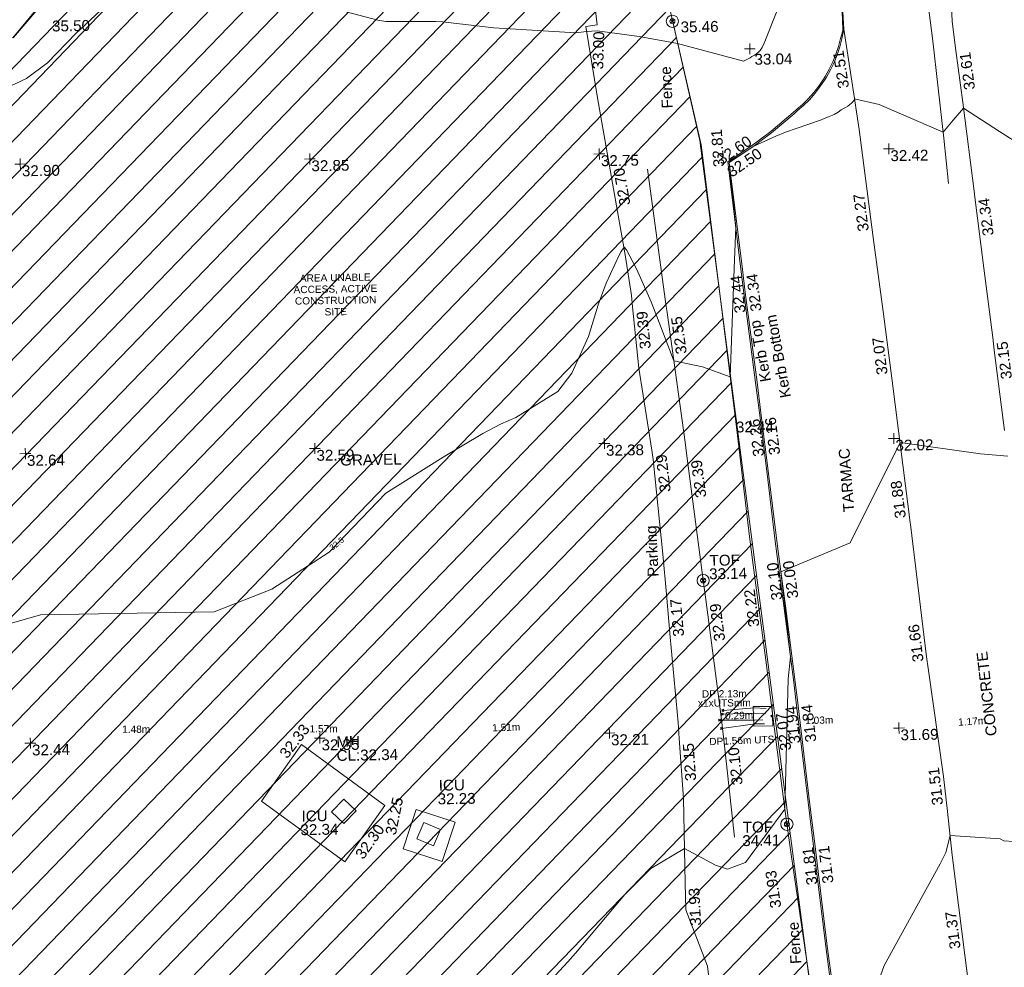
# Model space of a CAD drawing. Header units: millimetres. Extents: x -287732 to 520720, y -103372 to 287754.
# Tile 314 of 380: x 184944 to 218949, y 150097 to 182816. Entities that reach past the tile are written whole.
import ezdxf

# ---------------------------------------------------------------- set-up
doc = ezdxf.new("R2010")
doc.units = ezdxf.units.MM
for name, pattern in [('IMPORT-HIDDEN2 _3_', [4762.5, 3175, -1587.5]), ('IMPORT-UG_ELEC_LV_QLB2 _2_', [2700, 1500, -300.0000000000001, 0, -250, 150, -300.0000000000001, 0, -200]), ('IMPORT-UG_ELEC_STREET LIGHTING_QLB2 _2_', [2700, 1500, -300.0000000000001, 0, -250, 150, -300.0000000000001, 0, -200]), ('IMPORT-UG_UNIDENTIFIED_QLB2 _2_', [2500, 1500, -300.0000000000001, 0, -50, 150, -300.0000000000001, 0, -200])]:
    doc.linetypes.add(name, pattern=pattern)
for name, color, linetype, lineweight, true_color in [('00__TOPO__TOP_OF_FENCE_SYMBOL', 7, 'Continuous', 9, 0x666666), ('00_TOPO_FENCE', 7, 'Continuous', 9, 0x3f7f4f), ('00_TOPO_KERB_BOTTOM', 1, 'Continuous', 9, 0xff0000), ('00_TOPO_KERB_TOP', 7, 'Continuous', 9, 0xa500a5), ('00_TOPO_LEVEL_SPOT', 7, 'Continuous', 9, 0x666666), ('00_TOPO_ROAD_MARKING_WHITE_CONTINUOUS', 7, 'Continuous', 9, 0x999999), ('00_TOPO_SERV_MH', 7, 'Continuous', 9, 0x666666), ('00_TOPO_TOP_OF_FENCE', 7, 'Continuous', 9, 0x666666), ('00_UAV_CONCRETE', 9, 'Continuous', 9, 0x808080), ('00_UAV_FENCE', 7, 'Continuous', 9, 0x264c2f), ('00_UAV_KERB_BOTTOM', 1, 'Continuous', 9, 0xff0000), ('00_UAV_KERB_TOP', 7, 'Continuous', 9, 0xa500a5), ('00_UAV_LEVEL_SPOT', 7, 'Continuous', 9, 0x666666), ('00_UAV_PARKING', 4, 'Continuous', 9, 0x00ffff), ('00_UAV_SERV_IC', 5, 'Continuous', 9, 0x0000ff), ('00_UAV_TOP_OF_FENCE', 6, 'Continuous', 9, 0xff00ff), ('01_DTM_CONTOUR_MJR', 7, 'Continuous', 9, 0x7f3f00), ('01_DTM_CONTOUR_MJR_LABELS', 7, 'Continuous', 9, 0x7f3f00), ('01_DTM_CONTOUR_MNR', 7, 'Continuous', 9, 0xa5a552), ('12333-PUM-2D-U-0001-C01 - Rev2_REVIT IMPORT_dwg', 7, 'Continuous', 9, 0x767676), ('PUM-CHAMBER EXTENTS', 6, 'IMPORT-HIDDEN2 _3_', 9, 0xff00ff), ('PUM-ELECTRIC-LV-QLB2', 1, 'IMPORT-UG_ELEC_LV_QLB2 _2_', 9, 0xff0000), ('PUM-ELECTRIC-MH', 1, 'Continuous', 9, 0xff0000), ('PUM-UNABLE TO SURVEY', 190, 'Continuous', 9, 0x7f00ff), ('PUM-UNIDENTIFIED UTILITIES-NOTES', 7, 'Continuous', 9, 0x52a500), ('PUM-UNIDENTIFIED UTILITIES-QLB2', 7, 'IMPORT-UG_UNIDENTIFIED_QLB2 _2_', 9, 0x52a500)]:
    doc.layers.add(name, color=color, linetype=linetype, lineweight=lineweight, true_color=true_color)
for name, color, linetype, lineweight in [('00_UAV_SURFACE', 7, 'Continuous', 9), ('00_UAV_SURVEY_TEXT', 7, 'Continuous', 9), ('GEN-TEXT', 7, 'Continuous', 9)]:
    doc.layers.add(name, color=color, linetype=linetype, lineweight=lineweight)
doc.styles.add('Arial_1', font='arial.ttf', dxfattribs={"height": 250})
doc.styles.add('Swis721 Lt BT_1', font='swissl.ttf', dxfattribs={"height": 200})
doc.styles.add('Swis721 Lt BT_2', font='swissl.ttf', dxfattribs={"height": 375})

# ---------------------------------------------------------------- blocks, each defined once
blk = doc.blocks.new('12333-PUM-2D-U-0001-C01 - Rev2_REVIT IMPORT_dwg_MM-2077200-Site Location Plan Proposed')
at = {"layer": '00_TOPO_LEVEL_SPOT', "color": 254, "true_color": 0xcccccc, "flags": 128}
for points in [[(0, -500.0000000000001), (0, 0), (-500.0000000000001, 0)], [(500.0000000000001, 0), (0, 0), (0, 500.0000000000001)]]:
    blk.add_lwpolyline(points, dxfattribs=at)
blk = doc.blocks.new('12333-PUM-2D-U-0001-C01 - Rev2_REVIT IMPORT_dwg_MSL_Node_LineworkTOF-2077248-Site Location Plan Proposed')
at = {"layer": '00__TOPO__TOP_OF_FENCE_SYMBOL', "color": 254, "true_color": 0xcccccc, "flags": 128}
for points in [[(165.3591892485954, 165.3591892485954), (0, 0), (-165.3591892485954, 165.3591892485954)], [(165.3591892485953, -165.3591892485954), (0, 0), (-165.3591892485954, -165.3591892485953)]]:
    blk.add_lwpolyline(points, dxfattribs=at)
at = {"layer": '00__TOPO__TOP_OF_FENCE_SYMBOL', "color": 254, "true_color": 0xcccccc}
for radius in [562.5594001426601, 233.853208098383]:
    blk.add_circle((0, 0), radius, dxfattribs=at)
blk = doc.blocks.new('12333-PUM-2D-U-0001-C01 - Rev2_REVIT IMPORT_dwg_UAV-2077255-Site Location Plan Proposed')
at = {"layer": '00_UAV_LEVEL_SPOT', "color": 254, "true_color": 0xcccccc, "flags": 128}
for points in [[(0, -500.0000000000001), (0, 0), (-500.0000000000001, 0)], [(500.0000000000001, 0), (0, 0), (0, 500.0000000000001)]]:
    blk.add_lwpolyline(points, dxfattribs=at)
blk = doc.blocks.new('12333-PUM-2D-U-0001-C01 - Rev2_REVIT IMPORT_dwg_MSL_Node_LineworkTOF-2077201-Site Location Plan Proposed')
at = {"layer": '00__TOPO__TOP_OF_FENCE_SYMBOL', "color": 254, "true_color": 0xcccccc, "flags": 128}
for points in [[(165.3591892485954, 165.3591892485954), (0, 0), (-165.3591892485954, 165.3591892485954)], [(165.3591892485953, -165.3591892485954), (0, 0), (-165.3591892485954, -165.3591892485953)]]:
    blk.add_lwpolyline(points, dxfattribs=at)
at = {"layer": '00__TOPO__TOP_OF_FENCE_SYMBOL', "color": 254, "true_color": 0xcccccc}
for radius in [562.5594001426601, 233.853208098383]:
    blk.add_circle((0, 0), radius, dxfattribs=at)
blk = doc.blocks.new('12333-PUM-2D-U-0001-C01 - Rev2_REVIT IMPORT_dwg_MGS62954_T2_Galway_ITM_3d_Rev1-2077680-Site Location Plan Proposed')
at = {"layer": '00_TOPO_FENCE', "color": 254, "true_color": 0xcccccc, "flags": 128}
blk.add_lwpolyline([(534089819.8181641, 725734364.0279521), (534091587.8681737, 725736440.7020699), (534092625.7930987, 725737541.3462248), (534097629.2555963, 725737998.4735422), (534105021.721773, 725738801.3791058), (534107412.8342192, 725739013.897784), (534109747.2000771, 725739215.477581), (534111269.5559804, 725739309.8737594), (534111565.4135019, 725739349.1290561), (534112422.2685639, 725735423.3515906), (534113518.8731127, 725730255.5723001), (534114553.873535, 725720679.9188492)], dxfattribs=at)
at = {"layer": '00_TOPO_KERB_BOTTOM', "color": 254, "true_color": 0xcccccc, "flags": 128}
blk.add_lwpolyline([(534118493.1630007, 725734760.5412717), (534118516.1087184, 725734160.2639198)], dxfattribs=at)
at = {"layer": '00_TOPO_KERB_TOP', "color": 254, "true_color": 0xcccccc, "flags": 128}
blk.add_lwpolyline([(534118468.7369557, 725734752.9945552), (534118490.2497755, 725734150.1922061)], dxfattribs=at)
at = {"layer": '00_TOPO_ROAD_MARKING_WHITE_CONTINUOUS', "color": 254, "true_color": 0xcccccc, "flags": 128}
blk.add_lwpolyline([(534120818.2364791, 725740185.495295), (534121050.0000001, 725738330.0000001), (534121310.0000002, 725736200.0000001), (534121580.0000001, 725733800.0000001), (534121907.6145089, 725730336.2787648), (534122040.0000001, 725728770)], dxfattribs=at)
at = {"layer": '00_UAV_CONCRETE', "color": 254, "true_color": 0xcccccc, "flags": 128}
for points in [[(534100785.5775, 725705712.219), (534097941.5775001, 725707861.2190001), (534098793.4515658, 725709016.4345698), (534099362.5775001, 725709788.219), (534102204.5775, 725707636.219), (534101922.0336108, 725707253.122141)], [(534103276.7900001, 725707480.6395), (534104614.7900002, 725707015.6395001), (534104145.8553028, 725705666.3177261), (534102807.8553028, 725706131.3177263), (534103050.2516866, 725706828.7937725)]]:
    blk.add_lwpolyline(points, close=True, dxfattribs=at)
at = {"layer": '00_UAV_FENCE', "color": 254, "true_color": 0xcccccc, "flags": 128}
for points in [[(534111651.7365, 725729445.5035001), (534112218.7365, 725724688.5035001), (534112243.6368831, 725724484.7454872), (534112792.7365001, 725719991.5035001), (534112845.3735152, 725719523.6515952), (534113329.7365001, 725715218.5035), (534113405.8674285, 725714556.4588522), (534113872.7365, 725710496.5035002), (534113955.4240898, 725709591.0743918), (534114252.7365, 725706335.5035001)], [(534114553.873535, 725720679.9188492), (534114952.7900001, 725716698.6395001), (534115066.0952614, 725715711.0433478), (534115463.7900001, 725712244.6395), (534115627.3845999, 725710744.8716956), (534116006.7900002, 725707266.6395), (534116198.1602979, 725705780.1131842), (534116835.937072, 725700825.9903733), (534116960.311, 725699859.8785), (534115953.3150575, 725695962.9479376), (534115769.311, 725695250.8785001), (534114630.6823692, 725691142.6329396), (534114529.3110002, 725690776.8785), (534113464.311, 725686864.8784999), (534112917.2098656, 725686724.0475677), (534111137.3110002, 725686265.8785001), (534108066.5445354, 725685517.0495839), (534107352.311, 725685342.8784999), (534103927.8740001, 725684823.1450002)]]:
    blk.add_lwpolyline(points, dxfattribs=at)
at = {"layer": '00_UAV_KERB_BOTTOM', "color": 254, "true_color": 0xcccccc, "flags": 128}
blk.add_lwpolyline([(534118516.1087185, 725734160.2639198), (534118505.795195, 725734102.033939), (534118445.3187994, 725733822.7038916), (534118367.4224615, 725733547.7223825), (534118272.4136021, 725733278.1746383), (534118160.6671783, 725733015.1244402), (534118032.6242019, 725732759.609928), (534117888.7900001, 725732512.6395), (534117824.5953402, 725732412.8885181), (534117659.4008185, 725732179.6645061), (534117479.8880134, 725731957.2733582), (534117286.7653801, 725731746.5927507), (534117080.7950854, 725731548.4541439), (534116862.79, 725731363.6395001), (534116754.9166479, 725731269.6397105), (534115963.7900001, 725730628.6395001), (534115546.7868001, 725730327.2833487), (534115339.6923731, 725730177.622196), (534114482.79, 725729627.6395001), (534114872.8150011, 725725924.8705026), (534114956.79, 725725127.6395001), (534115308.7900001, 725722020.6395001), (534115424.3869505, 725720958.7605377), (534115652.79, 725718860.6395001), (534115881.7900001, 725716627.6395), (534115956.3361164, 725715989.7650399), (534116154.7900001, 725714291.6395001), (534116446.79, 725711647.6395), (534116510.577645, 725711023.6854421), (534116870.6255, 725707501.7915002), (534117022.4541663, 725706051.7261329), (534117393.6255001, 725702506.7915003), (534117557.3537491, 725701082.9404781)], dxfattribs=at)
at = {"layer": '00_UAV_KERB_TOP', "color": 254, "true_color": 0xcccccc, "flags": 128}
blk.add_lwpolyline([(534118490.2497756, 725734150.1922061), (534118478.7697187, 725734105.7107775), (534118396.7835035, 725733834.8197523), (534118319.7437, 725733562.8618917), (534118225.7795416, 725733296.2780473), (534118115.2618619, 725733036.1203033), (534117988.6268235, 725732783.4153839), (534117846.1427978, 725732538.7632746), (534117783.1511751, 725732440.8816717), (534117619.5073392, 725732209.8469403), (534117441.9684255, 725731989.9011667), (534117250.969335, 725731781.5371662), (534117047.2638535, 725731585.5772569), (534116830.1981184, 725731401.5589505), (534116722.7439514, 725731307.9244351), (534115933.3853028, 725730668.3567234), (534115480.1381336, 725730340.8081037), (534115311.5241086, 725730218.9556246), (534114429.8353044, 725729653.064339), (534114821.751736, 725725932.338722), (534114907.0856887, 725725122.2062602), (534115259.0955036, 725722015.1196281), (534115373.2793745, 725720966.221279), (534115603.0667809, 725718855.3834748), (534115832.0869425, 725716622.1868771), (534115905.1250635, 725715997.2159951), (534116105.1095713, 725714285.9932487), (534116397.0698851, 725711642.3525984), (534116459.5532787, 725711031.1563851), (534116820.8909728, 725707496.6455753), (534116971.3994307, 725706059.189079), (534117343.9238005, 725702501.3320494), (534117506.1676008, 725701090.3904282)], dxfattribs=at)
at = {"layer": '00_UAV_PARKING', "color": 254, "true_color": 0xcccccc, "flags": 128}
blk.add_lwpolyline([(534109533.268171, 725739197.0038913), (534110003.7900001, 725734455.6395), (534109773.3503631, 725734429.7738265), (534109611.79, 725734411.6395001), (534109976.79, 725731933.6395001), (534110337.1366907, 725729638.3402764), (534110471.79, 725728780.6395003), (534110837.7900001, 725726501.6395), (534111025.79, 725725089.6395001), (534111057.9836686, 725724702.3912579), (534111234.7900001, 725722575.6395), (534111633.4132858, 725719738.5908912), (534111678.7900001, 725719415.6395001), (534111954.79, 725716146.6395001), (534112052.4996197, 725714758.3889631), (534112156.79, 725713276.6395), (534112377.3110002, 725710328.8784999), (534112406.9956815, 725709771.6546237), (534112517.311, 725707700.8784999), (534112524.9048785, 725704779.5134872), (534112527.3110001, 725703853.8785), (534113243.3110001, 725701888.8785), (534113443.8404932, 725699919.1425767)], dxfattribs=at)
at = {"layer": '00_UAV_SERV_IC', "color": 254, "true_color": 0xcccccc, "flags": 128}
for points in [[(534100359.5775, 725707449.219), (534100792.5775002, 725707883.219), (534101209.8342523, 725707466.9236689), (534100776.8342522, 725707032.9236689)], [(534103540.5775, 725707023.2190001), (534104108.5775002, 725706769.219), (534103860.1075505, 725706213.5854119), (534103292.1075504, 725706467.5854118)]]:
    blk.add_lwpolyline(points, close=True, dxfattribs=at)
at = {"layer": '00_UAV_SURFACE', "color": 254, "true_color": 0xcccccc, "flags": 128}
for points in [[(534122203.7615, 725736421.5965), (534122260.7365001, 725734359.5035002), (534122375.5676525, 725733358.2187804), (534122581.7365001, 725731560.5035002), (534122926.7627928, 725728395.7795728), (534122929.7365001, 725728368.5035), (534123209.7365001, 725725826.5035), (534123474.3655457, 725723429.6238053), (534123522.7365001, 725722991.5035), (534123826.7365001, 725720205.5035001)], [(534123508.6530002, 725689478.774), (534123213.2305275, 725692180.4923568), (534123212.6530002, 725692185.774), (534122723.6530001, 725696545.774), (534122662.1339337, 725697149.3761891), (534122293.6530002, 725700764.7740002), (534122145.3082206, 725702120.3599124), (534121766.6255001, 725705580.7915002), (534121624.1465514, 725707090.9574785), (534121509.6255002, 725708304.7915002), (534121043.185101, 725712054.1049786), (534120995.7365, 725712435.5035002), (534120517.3910529, 725717021.7021168), (534120510.7365002, 725717085.5035002), (534120154.7365, 725720356.5035001), (534119973.317086, 725721988.0633637), (534119706.7365001, 725724385.5035001), (534119411.7552998, 725726952.6371888), (534119299.7365, 725727927.5035001), (534118987.7365, 725730690.5035001), (534118821.7846175, 725731911.409681), (534118516.1087185, 725734160.2639198)]]:
    blk.add_lwpolyline(points, dxfattribs=at)
at = {"layer": '01_DTM_CONTOUR_MJR', "color": 254, "true_color": 0xcccccc, "flags": 128}
blk.add_lwpolyline([(534126439.4191088, 725728812.4628662), (534123837.8110352, 725730534.1489221), (534122600.0000001, 725731360), (534122245, 725730950.0000002), (534121890.0000001, 725730540.0000001), (534119698.2026289, 725731540.3900293), (534118850, 725731750.0000001), (534118843.3638445, 725731731.7276889), (534118817.4030919, 725731690.4228197), (534118782.8613258, 725731645.5106581), (534118737.3662755, 725731598.779648), (534118683.5117719, 725731550.3826169), (534118615.7764291, 725731496.9195752), (534118531.0481151, 725731449.3567554), (534118483.9912547, 725731433.8761046), (534118379.1494253, 725731374.3363582), (534118271.1724976, 725731294.5767735), (534118139.5532585, 725731220.2785563), (534117959.7713874, 725731153.8725691), (534117762.2382672, 725731076.1973528), (534117656.3073454, 725731035.3311337), (534116441.3797591, 725730639.5322727), (534116108.4645928, 725730509.9837126), (534115340, 725730180.0000002), (534114517.7272727, 725729656.8181821), (534114477.5000001, 725729631), (534114670.0000001, 725727390), (534114601.4598725, 725726260.9325581), (534114380.0000001, 725722230.0000001), (534113439.9043113, 725722590.5080312), (534112450.0000001, 725722810.0000002), (534111961.9529064, 725724140.0208408), (534111704.4689777, 725724863.2877386), (534111214.7875038, 725726008.4308828), (534110886.7993104, 725726670.4419329), (534110800.0000001, 725726770.0000001), (534110691.6396796, 725726618.195774), (534110620.0828285, 725726492.6998451), (534110161.3360475, 725725534.355022), (534109871.4759758, 725724791.4572709), (534109511.7809883, 725723709.1153506), (534108915.4486088, 725722447.7399205), (534108430.0000002, 725721823.9158812), (534106957.3109245, 725720947.3109245), (534106430.0000002, 725720729.82906), (534105804.6312686, 725720420), (534104430.0000002, 725719620.6006007), (534102430.0000002, 725718420.0000001), (534100701.1865363, 725716691.1865362), (534100430.0000002, 725716420.0000001), (534098430.0000002, 725715170.0000001), (534096430.0000002, 725714420.0000001), (534094430.0000002, 725714420.0000001), (534092430.0000002, 725714420.0000001), (534090430.0000002, 725714420.0000001), (534086862.2316428, 725713478.0149349)], dxfattribs=at)
at = {"layer": '01_DTM_CONTOUR_MNR', "color": 254, "true_color": 0xcccccc, "flags": 128}
for points in [[(534116739.7612914, 725736087.0026387), (534115763.1019169, 725733729.6427788), (534115692.0256495, 725733579.900458), (534115665.6557224, 725733542.6513447), (534115643.6791494, 725733508.9956244), (534115615.4997459, 725733477.849695), (534115589.7238866, 725733448.208735), (534115563.8571194, 725733422.680649), (534115523.8519439, 725733391.3037777), (534115500.9234436, 725733368.7012213), (534115475.0228182, 725733349.8290656), (534115448.5866247, 725733334.5564703), (534115422.3675213, 725733318.6837606), (534115322.7400844, 725733271.2476983), (534115264.6524993, 725733231.0740522), (534115037.0587474, 725733119.7429262), (534112770.0000001, 725733760), (534111451.4363952, 725734034.6364833), (534109998.3135867, 725734246.6687058), (534109630, 725734240), (534109259.0550565, 725734190.3835102), (534106430.0000002, 725734420.0000001), (534104666.1111112, 725734656.111111), (534104430.0000002, 725734670.0000001), (534102713.6538462, 725734703.653846), (534102430.0000002, 725734753.3333334), (534101129.164223, 725735119.1642232)], [(534093036.4948574, 725735411.1550663), (534091999.8021109, 725734478.804184), (534091004.5335422, 725733479.5421181), (534090265.0323723, 725732944.6511443), (534089145.1956927, 725732447.2453448)], [(534123930.0000002, 725719320.0000002), (534122983.8549167, 725719414.8275121), (534120210.0000001, 725719860), (534118430.0000002, 725716420.0000001), (534116020.0000001, 725715460.0000002), (534116136.7142857, 725714290.0000001), (534116300.0000001, 725712520.0000001), (534116202.8925426, 725711765.8132707), (534116010.0000001, 725707270), (534114620.3505227, 725705454.4386027), (534113997.0161486, 725705225.3681791), (534113579.8956703, 725705369.9071039), (534112520.0000001, 725705970.0000002), (534111347.1262109, 725705297.6122087), (534110430.0000002, 725704420.0000001), (534108696.6309014, 725702420.0000001), (534108430.0000002, 725702123.1250001), (534106789.9033816, 725700420.0000001)], [(534123885.2040817, 725706013.5875403), (534123552.3391894, 725706045.6110804), (534123428.5485715, 725706107.72), (534121710.0000001, 725706260.0000001), (534121542.97916, 725705668.9551047), (534121346.7510352, 725705283.339196), (534119349.6060444, 725701810.1406986), (534118413.708517, 725699330.079142)]]:
    blk.add_lwpolyline(points, dxfattribs=at)
at = {"xscale": 0.375, "yscale": 0.375, "zscale": 0.375}
for name, p in [('12333-PUM-2D-U-0001-C01 - Rev2_REVIT IMPORT_dwg_MSL_Node_LineworkTOF-2077201-Site Location Plan Proposed', (534112602.8351672, 725734534.4315519)), ('12333-PUM-2D-U-0001-C01 - Rev2_REVIT IMPORT_dwg_MM-2077200-Site Location Plan Proposed', (534115263.4652312, 725733536.165195)), ('12333-PUM-2D-U-0001-C01 - Rev2_REVIT IMPORT_dwg_UAV-2077255-Site Location Plan Proposed', (534090000.0000001, 725730000.0000001)), ('12333-PUM-2D-U-0001-C01 - Rev2_REVIT IMPORT_dwg_UAV-2077255-Site Location Plan Proposed', (534100000.0000001, 725730000.0000001)), ('12333-PUM-2D-U-0001-C01 - Rev2_REVIT IMPORT_dwg_UAV-2077255-Site Location Plan Proposed', (534110000.0000001, 725730000.0000001)), ('12333-PUM-2D-U-0001-C01 - Rev2_REVIT IMPORT_dwg_UAV-2077255-Site Location Plan Proposed', (534120000, 725730000.0000001)), ('12333-PUM-2D-U-0001-C01 - Rev2_REVIT IMPORT_dwg_UAV-2077255-Site Location Plan Proposed', (534090000.0000001, 725720000)), ('12333-PUM-2D-U-0001-C01 - Rev2_REVIT IMPORT_dwg_UAV-2077255-Site Location Plan Proposed', (534100000.0000001, 725720000)), ('12333-PUM-2D-U-0001-C01 - Rev2_REVIT IMPORT_dwg_UAV-2077255-Site Location Plan Proposed', (534110000.0000001, 725720000)), ('12333-PUM-2D-U-0001-C01 - Rev2_REVIT IMPORT_dwg_UAV-2077255-Site Location Plan Proposed', (534120000, 725720000)), ('12333-PUM-2D-U-0001-C01 - Rev2_REVIT IMPORT_dwg_MSL_Node_LineworkTOF-2077248-Site Location Plan Proposed', (534113330.326139, 725715212.3463299)), ('12333-PUM-2D-U-0001-C01 - Rev2_REVIT IMPORT_dwg_UAV-2077255-Site Location Plan Proposed', (534090000.0000001, 725710000.0000001)), ('12333-PUM-2D-U-0001-C01 - Rev2_REVIT IMPORT_dwg_UAV-2077255-Site Location Plan Proposed', (534100000.0000001, 725710000.0000001)), ('12333-PUM-2D-U-0001-C01 - Rev2_REVIT IMPORT_dwg_UAV-2077255-Site Location Plan Proposed', (534110000.0000001, 725710000.0000001)), ('12333-PUM-2D-U-0001-C01 - Rev2_REVIT IMPORT_dwg_UAV-2077255-Site Location Plan Proposed', (534120000, 725710000.0000001)), ('12333-PUM-2D-U-0001-C01 - Rev2_REVIT IMPORT_dwg_MSL_Node_LineworkTOF-2077248-Site Location Plan Proposed', (534116075.0696398, 725706744.7331103))]:
    blk.add_blockref(name, p, dxfattribs=at)
at = {"layer": '00_TOPO_FENCE', "color": 251, "true_color": 0x666666, "char_height": 375, "attachment_point": 1, "line_spacing_factor": 1.005061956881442, "style": 'Swis721 Lt BT_2'}
for s, insert, width, rotation in [('Fence', (534112186.9462851, 725731524.2285558), 1681.10932225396, 91.45084478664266), ('32.81', (534113938.7849032, 725729466.7294877), 1495.902363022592, 93.09927210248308)]:
    blk.add_mtext(s, dxfattribs=dict(at, insert=insert, width=width, rotation=rotation))
at = {"layer": '00_TOPO_FENCE', "color": 251, "true_color": 0x666666, "insert": (534114553.9000002, 725720675.1296078), "char_height": 375, "width": 1495.902363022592, "attachment_point": 1, "line_spacing_factor": 1.005061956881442, "style": 'Swis721 Lt BT_2'}
blk.add_mtext('32.44', dxfattribs=at)
at = {"layer": '00_TOPO_LEVEL_SPOT', "insert": (534115416.3269377, 725733359.2039227), "char_height": 375, "width": 1495.902363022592, "attachment_point": 1, "line_spacing_factor": 1.005061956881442, "style": 'Swis721 Lt BT_2'}
blk.add_mtext('33.04', dxfattribs=at)
at = {"layer": '00_TOPO_SERV_MH', "char_height": 375, "attachment_point": 1, "line_spacing_factor": 1.005061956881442, "style": 'Swis721 Lt BT_2'}
for s, insert, width in [('MH', (534100565.0362298, 725710050.5612832), 949.779278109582), ('CL:32.34', (534100565.0362298, 725709577.468068), 2440.932744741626)]:
    blk.add_mtext(s, dxfattribs=dict(at, insert=insert, width=width))
at = {"layer": '00_TOPO_TOP_OF_FENCE', "char_height": 375, "width": 1495.902363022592, "attachment_point": 1, "line_spacing_factor": 1.005061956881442, "style": 'Swis721 Lt BT_2'}
for s, insert in [('35.50', (534091179.0856491, 725734931.314523)), ('35.46', (534112884.3030112, 725734521.1028577))]:
    blk.add_mtext(s, dxfattribs=dict(at, insert=insert))
at = {"layer": '00_UAV_CONCRETE', "color": 251, "true_color": 0x666666, "char_height": 375, "width": 1495.902363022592, "attachment_point": 1, "line_spacing_factor": 1.005061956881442, "style": 'Swis721 Lt BT_2'}
for s, insert, rotation in [('32.33', (534098564.6674145, 725709521.8157891), 51.141471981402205), ('32.25', (534102193.7879097, 725706666.3259813), 77.52899299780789), ('32.30', (534101120.3954613, 725705982.7319407), 53.59026102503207)]:
    blk.add_mtext(s, dxfattribs=dict(at, insert=insert, rotation=rotation))
at = {"layer": '00_UAV_FENCE', "color": 251, "true_color": 0x666666, "char_height": 375, "attachment_point": 1, "line_spacing_factor": 1.005061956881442, "style": 'Swis721 Lt BT_2'}
for s, insert, width, rotation in [('32.55', (534112532.8793077, 725723015.6017777), 1495.902363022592, 96.96732194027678), ('32.39', (534113120.7483515, 725718050.0373524), 1495.902363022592, 96.41923125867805), ('32.22', (534114876.2432953, 725713555.7425119), 1495.902363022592, 96.54483378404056), ('32.29', (534113684.8577337, 725713083.5248263), 1495.902363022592, 96.55983713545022), ('32.07', (534115897.988566, 725709268.3087425), 1495.902363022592, 96.22520863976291), ('32.10', (534114200.1239795, 725708108.9688125), 1495.902363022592, 95.21801711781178), ('31.93', (534115460.8580039, 725703833.0613121), 1495.902363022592, 97.33571446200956), ('Fence', (534116117.5945005, 725701906.6490359), 1681.10932225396, 93.02596185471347)]:
    blk.add_mtext(s, dxfattribs=dict(at, insert=insert, width=width, rotation=rotation))
at = {"layer": '00_UAV_KERB_BOTTOM', "color": 251, "true_color": 0x666666, "char_height": 375, "attachment_point": 1, "line_spacing_factor": 1.005061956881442, "style": 'Swis721 Lt BT_2'}
for s, insert, width, rotation in [('32.50', (534114357.5638426, 725729409.5340685), 1495.902363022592, 33.501045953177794), ('32.34', (534115140.3537155, 725724446.7169176), 1495.902363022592, 96.1020899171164), ('Kerb Bottom', (534116107.2189754, 725721438.0652263), 3414.456504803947, 99.37064065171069), ('32.16', (534115695.2874368, 725719481.1817548), 1495.902363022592, 96.21279722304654), ('32.00', (534116238.4024717, 725714514.3147509), 1495.902363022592, 96.66571716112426), ('31.84', (534116771.2782827, 725709544.3105195), 1495.902363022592, 95.83714421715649), ('31.71', (534117277.8666127, 725704658.0682693), 1495.902363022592, 95.9773577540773)]:
    blk.add_mtext(s, dxfattribs=dict(at, insert=insert, width=width, rotation=rotation))
at = {"layer": '00_UAV_KERB_TOP', "color": 251, "true_color": 0x666666, "char_height": 375, "attachment_point": 1, "line_spacing_factor": 1.005061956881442, "style": 'Swis721 Lt BT_2'}
for s, insert, width, rotation in [('32.60', (534114010.94157, 725729847.9248707), 1495.902363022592, 33.35094620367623), ('32.44', (534114586.5945514, 725724400.484604), 1495.902363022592, 96.09624230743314), ('Kerb Top', (534115429.3087129, 725722002.0279319), 2493.170605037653, 99.37064065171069), ('32.26', (534115141.7450492, 725719433.9470611), 1495.902363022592, 96.21279722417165), ('32.10', (534115685.2046653, 725714463.1003023), 1495.902363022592, 96.66571716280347), ('31.94', (534116217.4713022, 725709500.381334), 1495.902363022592, 95.83714421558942), ('31.81', (534116724.1565543, 725704612.9008381), 1495.902363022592, 95.97735776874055)]:
    blk.add_mtext(s, dxfattribs=dict(at, insert=insert, width=width, rotation=rotation))
at = {"layer": '00_UAV_LEVEL_SPOT', "char_height": 375, "width": 1495.902363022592, "attachment_point": 1, "line_spacing_factor": 1.005061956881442, "style": 'Swis721 Lt BT_2'}
for s, insert in [('32.90', (534090051.8765643, 725729949.1441547)), ('32.85', (534100051.8765643, 725729949.1441547)), ('32.75', (534110051.8765643, 725729949.1441547)), ('32.42', (534120051.8765643, 725729949.1441547)), ('32.64', (534090051.8765643, 725719949.1441548)), ('32.59', (534100051.8765643, 725719949.1441548)), ('32.38', (534110051.8765643, 725719949.1441548)), ('32.02', (534120051.8765643, 725719949.1441548)), ('32.44', (534090051.8765643, 725709949.1441547)), ('32.35', (534100051.8765643, 725709949.1441547)), ('32.21', (534110051.8765643, 725709949.1441547)), ('31.69', (534120051.8765643, 725709949.1441547))]:
    blk.add_mtext(s, dxfattribs=dict(at, insert=insert))
at = {"layer": '00_UAV_PARKING', "color": 251, "true_color": 0x666666, "char_height": 375, "attachment_point": 1, "line_spacing_factor": 1.005061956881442, "style": 'Swis721 Lt BT_2'}
for s, insert, width, rotation in [('33.00', (534109811.7495714, 725732928.094605), 1495.902363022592, 87.30767648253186), ('32.70', (534110677.7458386, 725728175.2953718), 1495.902363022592, 98.94838975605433), ('32.39', (534111290.3761524, 725723221.3902555), 1495.902363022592, 94.75232475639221), ('32.29', (534111894.4101518, 725718262.3622941), 1495.902363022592, 95.86069947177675), ('Parking', (534111418.0036226, 725715361.160073), 2037.276551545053, 91.50270749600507), ('32.17', (534112266.2432908, 725713272.529514), 1495.902363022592, 94.02602533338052), ('32.15', (534112595.1795284, 725708286.1812114), 1495.902363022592, 93.04940406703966), ('31.93', (534112674.9187684, 725703289.7013339), 1495.902363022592, 91.57938889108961)]:
    blk.add_mtext(s, dxfattribs=dict(at, insert=insert, width=width, rotation=rotation))
at = {"layer": '00_UAV_SERV_IC', "color": 251, "true_color": 0x666666, "char_height": 375, "attachment_point": 1, "line_spacing_factor": 1.005061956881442, "style": 'Swis721 Lt BT_2'}
for s, insert, width in [('ICU', (534104074.6208789, 725708486.8951404), 1021.012723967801), ('32.23', (534104029.7927284, 725708016.5161395), 1495.902363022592), ('ICU', (534099318.2609732, 725707504.6865695), 1021.012723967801), ('32.34', (534099273.4328226, 725707034.3075686), 1495.902363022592)]:
    blk.add_mtext(s, dxfattribs=dict(at, insert=insert, width=width))
at = {"layer": '00_UAV_SURFACE', "color": 251, "true_color": 0x666666, "char_height": 375, "width": 1495.902363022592, "attachment_point": 1, "line_spacing_factor": 1.005061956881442, "style": 'Swis721 Lt BT_2'}
for s, insert, rotation in [('32.51', (534118297.395759, 725732092.430922), 97.74050102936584), ('32.61', (534122645.2153115, 725731967.2051036), 96.54231617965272), ('32.27', (534118891.2308494, 725727144.4878109), 96.55292764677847), ('32.34', (534123198.9934149, 725726918.4828956), 96.28400892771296), ('32.07', (534119453.4927176, 725722181.8028547), 96.34487417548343), ('32.15', (534123745.4364108, 725721957.0189683), 96.25948412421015), ('31.88', (534119998.0757267, 725717216.8019797), 96.19485868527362), ('31.66', (534120523.2020314, 725712247.4181232), 96.39185947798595), ('31.51', (534121107.6240665, 725707293.3355583), 95.38970512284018), ('31.37', (534121625.8218316, 725702315.0038335), 96.24515419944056)]:
    blk.add_mtext(s, dxfattribs=dict(at, insert=insert, rotation=rotation))
at = {"layer": '00_UAV_SURVEY_TEXT', "color": 251, "true_color": 0x666666, "insert": (534100865.1710409, 725719771.4517734), "char_height": 375, "width": 2322.210334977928, "attachment_point": 1, "line_spacing_factor": 1.005061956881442, "style": 'Swis721 Lt BT_2'}
blk.add_mtext('GRAVEL', dxfattribs=at)
at = {"layer": '00_UAV_SURVEY_TEXT', "color": 251, "true_color": 0x666666, "char_height": 375, "attachment_point": 1, "line_spacing_factor": 1.005061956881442, "style": 'Swis721 Lt BT_2'}
for s, insert, width, rotation in [('TARMAC', (534118218.0385089, 725717472.7703694), 2450.430537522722, 93.51458941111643), ('CONCRETE', (534123009.2818042, 725709648.5293585), 3286.236302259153, 95.62185785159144)]:
    blk.add_mtext(s, dxfattribs=dict(at, insert=insert, width=width, rotation=rotation))
at = {"layer": '00_UAV_TOP_OF_FENCE', "color": 251, "true_color": 0x666666, "char_height": 375, "attachment_point": 1, "line_spacing_factor": 1.005061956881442, "style": 'Swis721 Lt BT_2'}
for s, insert, width in [('TOF', (534113562.1018216, 725716086.608099), 1163.479615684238), ('33.14', (534113539.6781798, 725715623.2313942), 1495.902363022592), ('TOF', (534114547.8881267, 725706855.0940968), 1163.479615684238), ('34.41', (534114525.464485, 725706391.7173918), 1495.902363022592)]:
    blk.add_mtext(s, dxfattribs=dict(at, insert=insert, width=width))
at = {"layer": '01_DTM_CONTOUR_MJR_LABELS', "color": 251, "true_color": 0x666666, "insert": (534100636.9133372, 725716781.272826), "char_height": 200, "width": 620.5117196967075, "attachment_point": 2, "rotation": 36.98285718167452, "line_spacing_factor": 1.005061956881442, "style": 'Swis721 Lt BT_1'}
blk.add_mtext('32.5', dxfattribs=at)
blk = doc.blocks.new('12333-PUM-2D-U-0001-C01 - Rev2_REVIT IMPORT_dwg-1620468-Site Location Plan Proposed')
at = {"layer": 'PUM-CHAMBER EXTENTS', "true_color": 0xfff4d4}
h = blk.add_hatch(dxfattribs=at)
h.set_pattern_fill('FP_14', style=0, pattern_type=2)
h.set_pattern_definition([(45, (-533641079.65, -725615854.3560001), (-618.7184335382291, 618.7184335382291), [])])
h.paths.add_polyline_path([(403919.3501528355, 57112.64382128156), (422583.3501528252, 59059.64382132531), (425379.3501529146, 57266.64382137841), (446445.3501529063, 59135.64382132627), (445962.3501528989, 65972.64382138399), (472441.3501528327, 70954.64382134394), (475862.3501529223, 83851.64382134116), (472404.350152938, 114549.6438213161), (470529.3501529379, 123488.6438213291), (451569.3501528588, 121705.6438213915), (448766.3501529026, 118521.6438213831), (443614.3501529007, 118196.6438213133), (441393.3501528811, 120608.6438213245), (437801.3501529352, 120123.6438213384), (427379.3501529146, 117955.6438213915), (414454.3501528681, 116426.6438212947), (403467.3501529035, 115261.6438213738), (398244.3501529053, 114380.6438213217), (392331.3501528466, 110751.6438213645), (389433.3501529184, 106835.6438212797), (388966.3501528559, 103227.6438213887), (391008.3501528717, 96414.64382130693), (397227.3501529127, 88458.64382130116), (396038.3501528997, 85269.64382128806), (397110.6486418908, 81772.81873260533), (398121.3501528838, 78636.6438213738), (399845.3501529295, 78913.64382137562), (400589.3501528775, 74987.64382128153), (403820.5567114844, 57642.95396067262)])
at = {"layer": 'GEN-TEXT', "color": 253, "true_color": 0xaaaaaa}
for p, q in [((472817.994813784, 94826.2884822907), (472888.7054919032, 94896.99916040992)), ((472888.7054919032, 94826.2884822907), (472817.994813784, 94896.99916040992)), ((472693.9948138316, 94490.28848228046), (472764.7054919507, 94560.99916039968)), ((472764.7054919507, 94490.28848228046), (472693.9948138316, 94560.99916039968)), ((472793.9948138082, 94696.28848228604), (472864.7054919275, 94766.99916040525)), ((472864.7054919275, 94696.28848228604), (472793.9948138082, 94766.99916040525)), ((474501.9948137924, 94600.28848226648), (474572.7054919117, 94670.99916038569)), ((474572.7054919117, 94600.28848226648), (474501.9948137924, 94670.99916038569)), ((472758.9948137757, 94205.28848224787), (472829.7054918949, 94275.99916036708)), ((472829.7054918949, 94205.28848224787), (472758.9948137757, 94275.99916036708))]:
    blk.add_line(p, q, dxfattribs=at)
at = {"layer": 'PUM-ELECTRIC-MH', "color": 21, "true_color": 0xffaaaa, "flags": 128}
blk.add_lwpolyline([(474570.350152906, 94295.64382135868), (473917.3501528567, 94301.64382129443), (473905.3501528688, 94970.64382128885), (474558.3501530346, 94964.64382135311)], close=True, dxfattribs=at)
at = {"layer": 'PUM-UNABLE TO SURVEY', "color": 7, "true_color": 0xfff4d4, "flags": 128}
blk.add_lwpolyline([(399850.5491070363, 78886.20955548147), (399845.3501529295, 78913.64382137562), (398121.3501528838, 78636.6438213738), (397043.3501529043, 81981.64382134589), (396038.3501528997, 85269.6438212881), (397227.3501529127, 88458.64382130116), (391008.3501528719, 96414.64382130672), (388966.3501528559, 103227.6438213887), (389433.3501529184, 106835.6438212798), (392331.3501528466, 110751.6438213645), (398244.3501529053, 114380.6438213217), (403467.3501529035, 115261.6438213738), (414454.3501528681, 116426.6438212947), (427379.3501529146, 117955.6438213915), (437801.3501529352, 120123.6438213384), (441393.3501528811, 120608.6438213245), (443614.3501529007, 118196.6438213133), (448766.3501529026, 118521.6438213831), (451569.3501528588, 121705.6438213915), (470529.3501529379, 123488.6438213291), (472404.350152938, 114549.6438213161), (475862.3501529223, 83851.64382134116), (472441.3501528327, 70954.64382134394)], dxfattribs=at)
at = {"layer": 'PUM-UNIDENTIFIED UTILITIES-QLB2', "color": 9, "true_color": 0xc5e1aa, "flags": 128}
for points in [[(472853.3501528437, 94861.6438213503), (473940.3501529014, 94928.64382138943), (474507.3501529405, 94892.64382130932)], [(472829.3501528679, 94731.64382134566), (473945.3501529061, 94750.64382131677), (474507.3501529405, 94693.64382128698)], [(472729.3501528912, 94525.64382134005), (473946.3501528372, 94507.64382130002), (474539.3501528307, 94511.64382137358)], [(472794.3501528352, 94240.64382130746), (473956.3501528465, 94377.64382129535), (474539.3501528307, 94371.64382135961)]]:
    blk.add_lwpolyline(points, dxfattribs=at)
blk.add_blockref('12333-PUM-2D-U-0001-C01 - Rev2_REVIT IMPORT_dwg_MGS62954_T2_Galway_ITM_3d_Rev1-2077680-Site Location Plan Proposed', (-533641079.6498471, -725615854.3561786))
at = {"layer": 'PUM-ELECTRIC-LV-QLB2', "char_height": 250, "attachment_point": 2, "line_spacing_factor": 0.9417779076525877, "style": 'Arial_1'}
for s, insert, width, rotation in [('1.48m', (452583.0234259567, 94688.10835215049), 1160.025439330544, 358.8368768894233), ('1.57m', (459054.7060855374, 94592.90015294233), 1160.025439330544, 359.4463032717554), ('1.03m', (476172.8348753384, 94588.62918033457), 1160.025439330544, 0.5620989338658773), ('1.51m', (465356.9629367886, 94531.8576251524), 1160.025439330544, 1.053872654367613), ('1.17m', (481448.7018228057, 94458.3401433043), 1160.025439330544, 2.4475809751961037), ('DP1.56m UTS', (473487.0673061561, 93938.41178427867), 2687.341255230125, 1.053872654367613)]:
    blk.add_mtext(s, dxfattribs=dict(at, insert=insert, width=width, rotation=rotation))
at = {"layer": 'PUM-UNABLE TO SURVEY', "color": 51, "true_color": 0xffff7f, "insert": (459726.7066630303, 110160.6233041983), "char_height": 250, "width": 3428.043514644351, "attachment_point": 2, "line_spacing_factor": 0.9417779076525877, "style": 'Arial_1'}
blk.add_mtext('AREA UNABLE\\PACCESS, ACTIVE\\PCONSTRUCTION\\PSITE', dxfattribs=at)
at = {"layer": 'PUM-UNIDENTIFIED UTILITIES-NOTES', "char_height": 250, "line_spacing_factor": 0.9417779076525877, "style": 'Arial_1'}
for s, insert, width, attachment_point, rotation in [(' DP 2.13m', (472039.3484548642, 95567.70150767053), 1971.125020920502, 1, 359.41035585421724), ('x1xUTSmm', (471997.6680046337, 95252.284212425), 2173.134728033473, 1, 359.41035585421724), ('0.29m', (473408.0931962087, 94799.5832075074), 1160.025439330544, 2, 0.386474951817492)]:
    blk.add_mtext(s, dxfattribs=dict(at, insert=insert, width=width, attachment_point=attachment_point, rotation=rotation))

msp = doc.modelspace()

# ---------------------------------------------------------------- block references
at = {"layer": '12333-PUM-2D-U-0001-C01 - Rev2_REVIT IMPORT_dwg', "color": 254, "linetype": 'IMPORT-UG_ELEC_STREET LIGHTING_QLB2 _2_', "true_color": 0xffd4d4, "rotation": 0.9999999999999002}
msp.add_blockref('12333-PUM-2D-U-0001-C01 - Rev2_REVIT IMPORT_dwg-1620468-Site Location Plan Proposed', (-261895.0770586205, 55869.5817132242), dxfattribs=at)

doc.saveas('drawing.dxf')
